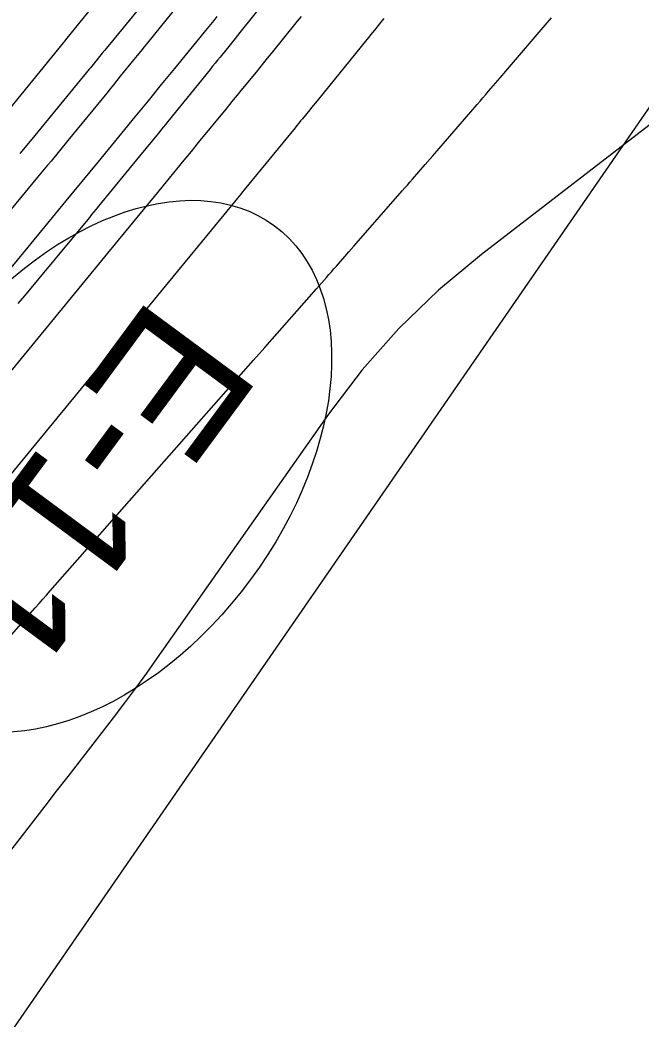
# Model space of a CAD drawing. Extents: x 1005228 to 1008882, y 1883389 to 1885754.
# Drawn here: x 1008266.35 to 1008294.8, y 1884601.98 to 1884647.8 of the extents above; entities that cross this region are included whole.
import ezdxf

# ---------------------------------------------------------------- set-up
doc = ezdxf.new("R2010")
doc.units = 0
for name, color, linetype in [('ATDIMS', 7, 'Continuous'), ('C-ANNO-NOTE', 7, 'Continuous'), ('R_Erosion', 7, 'Continuous'), ('TSOBSTACLE', 7, 'Continuous')]:
    doc.layers.add(name, color=color, linetype=linetype)

msp = doc.modelspace()

# ---------------------------------------------------------------- linework, layer by layer
at = {"layer": 'ATDIMS'}
msp.add_lwpolyline([(1008279.226, 1884647.96), (1008279.051, 1884647.744), (1008277.852, 1884646.264), (1008277.679, 1884646.051), (1008277.506, 1884645.839), (1008277.333, 1884645.626), (1008277.16, 1884645.414), (1008276.466, 1884644.566), (1008276.292, 1884644.354), (1008276.118, 1884644.142), (1008275.945, 1884643.929), (1008275.771, 1884643.717), (1008274.517, 1884642.185), (1008274.353, 1884641.985), (1008274.188, 1884641.784), (1008274.024, 1884641.583), (1008273.859, 1884641.383), (1008272.706, 1884639.98), (1008270.85, 1884637.72), (1008261.796, 1884626.698)], dxfattribs=at)
at = {"layer": 'C-ANNO-NOTE'}
msp.add_lwpolyline([(1008300.299, 1884646.932), (1008287.486, 1884637.058), (1008285.528, 1884635.429), (1008283.708, 1884633.667), (1008282.028, 1884631.772), (1008280.486, 1884629.745), (1008272.633, 1884618.575), (1008272.14, 1884617.88), (1008271.638, 1884617.192), (1008271.129, 1884616.509), (1008270.612, 1884615.832), (1008268.53, 1884613.134), (1008268.009, 1884612.46), (1008267.488, 1884611.786), (1008266.966, 1884611.113), (1008266.443, 1884610.44), (1008261.686, 1884604.323), (1008260.719, 1884603.08), (1008259.751, 1884601.836)], dxfattribs=at)
at = {"layer": 'R_Erosion'}
msp.add_lwpolyline([(1008518.846, 1884967.78), (1008232.578, 1884553.15), (1008225.876, 1884516.019)], dxfattribs=at)
msp.add_ellipse((1008269.869, 1884627.355), major_axis=(-8.136, -11.019), ratio=0.638788, dxfattribs=at)
at = {"layer": 'TSOBSTACLE'}
for points in [[(1008271.611, 1884650.815), (1008268.493, 1884646.964), (1008268.382, 1884646.827), (1008268.354, 1884646.793), (1008268.326, 1884646.759), (1008265.294, 1884643.057)], [(1008278.304, 1884649.582), (1008276.425, 1884647.232), (1008276.312, 1884647.09), (1008276.199, 1884646.949), (1008276.085, 1884646.808), (1008275.971, 1884646.667), (1008275.515, 1884646.105), (1008275.402, 1884645.964), (1008275.288, 1884645.823), (1008275.174, 1884645.683), (1008275.06, 1884645.542), (1008273.122, 1884643.15), (1008273.014, 1884643.017), (1008272.906, 1884642.885), (1008272.798, 1884642.752), (1008272.69, 1884642.619), (1008271.822, 1884641.56), (1008269.948, 1884639.271), (1008269.842, 1884639.142), (1008269.736, 1884639.013), (1008269.629, 1884638.885), (1008269.523, 1884638.756), (1008267.131, 1884635.867), (1008266.839, 1884635.514), (1008266.546, 1884635.162), (1008266.253, 1884634.81)], [(1008272.82, 1884649.584), (1008270.235, 1884646.424), (1008270.116, 1884646.278), (1008269.996, 1884646.132), (1008269.756, 1884645.839), (1008269.696, 1884645.765), (1008269.636, 1884645.692), (1008269.576, 1884645.619), (1008269.516, 1884645.546), (1008266.881, 1884642.338), (1008266.34, 1884641.68)], [(1008273.61, 1884648.518), (1008272.188, 1884646.761), (1008272.032, 1884646.569), (1008271.876, 1884646.377), (1008271.721, 1884646.184), (1008271.565, 1884645.992), (1008270.942, 1884645.223), (1008270.786, 1884645.031), (1008270.63, 1884644.839), (1008270.473, 1884644.647), (1008270.317, 1884644.456), (1008268.532, 1884642.276), (1008267.766, 1884641.342), (1008267.613, 1884641.155), (1008267.459, 1884640.968), (1008267.305, 1884640.782), (1008267.151, 1884640.595), (1008264.585, 1884637.495)], [(1008275.367, 1884647.961), (1008275.22, 1884647.781), (1008275.073, 1884647.6), (1008274.925, 1884647.42), (1008273.418, 1884645.578), (1008273.268, 1884645.394), (1008273.117, 1884645.21), (1008272.966, 1884645.026), (1008272.816, 1884644.842), (1008272.213, 1884644.106), (1008272.063, 1884643.922), (1008271.912, 1884643.738), (1008271.761, 1884643.554), (1008271.61, 1884643.371), (1008269.906, 1884641.296), (1008268.444, 1884639.516), (1008259.433, 1884628.547)], [(1008283.014, 1884647.872), (1008282.928, 1884647.765), (1008282.583, 1884647.339), (1008282.496, 1884647.232), (1008282.41, 1884647.125), (1008282.323, 1884647.019), (1008282.237, 1884646.912), (1008279.96, 1884644.102), (1008279.877, 1884643.999), (1008279.793, 1884643.896), (1008279.709, 1884643.793), (1008279.625, 1884643.69), (1008279.288, 1884643.279), (1008279.204, 1884643.176), (1008279.12, 1884643.073), (1008279.036, 1884642.97), (1008278.952, 1884642.868), (1008276.622, 1884640.021), (1008276.543, 1884639.925), (1008276.465, 1884639.83), (1008276.386, 1884639.734), (1008276.308, 1884639.638), (1008275.679, 1884638.873), (1008273.137, 1884635.778), (1008263.901, 1884624.535)], [(1008264.445, 1884617.923), (1008267.047, 1884620.874), (1008267.217, 1884621.067), (1008267.387, 1884621.259), (1008267.557, 1884621.452), (1008267.727, 1884621.645), (1008277.052, 1884632.22), (1008277.437, 1884632.657), (1008277.565, 1884632.802), (1008279.936, 1884635.492), (1008280.39, 1884636.007), (1008280.504, 1884636.136), (1008280.617, 1884636.265), (1008280.731, 1884636.394), (1008280.844, 1884636.523), (1008281.413, 1884637.173), (1008281.64, 1884637.432), (1008281.754, 1884637.562), (1008283.864, 1884639.973), (1008283.981, 1884640.106), (1008284.097, 1884640.24), (1008284.213, 1884640.373), (1008284.33, 1884640.507), (1008284.91, 1884641.176), (1008285.142, 1884641.444), (1008285.258, 1884641.578), (1008287.295, 1884643.928), (1008287.426, 1884644.08), (1008287.558, 1884644.232), (1008287.689, 1884644.385), (1008287.819, 1884644.537), (1008288.343, 1884645.147), (1008288.604, 1884645.452), (1008288.866, 1884645.757), (1008290.413, 1884647.562), (1008290.705, 1884647.903)]]:
    msp.add_lwpolyline(points, dxfattribs=at)

# ---------------------------------------------------------------- texts
at = {"layer": 'R_Erosion'}
msp.add_text('E-11', height=6.2498, rotation=233.5582, dxfattribs=at).set_placement((1008272.406, 1884635.276))

doc.saveas('drawing.dxf')
